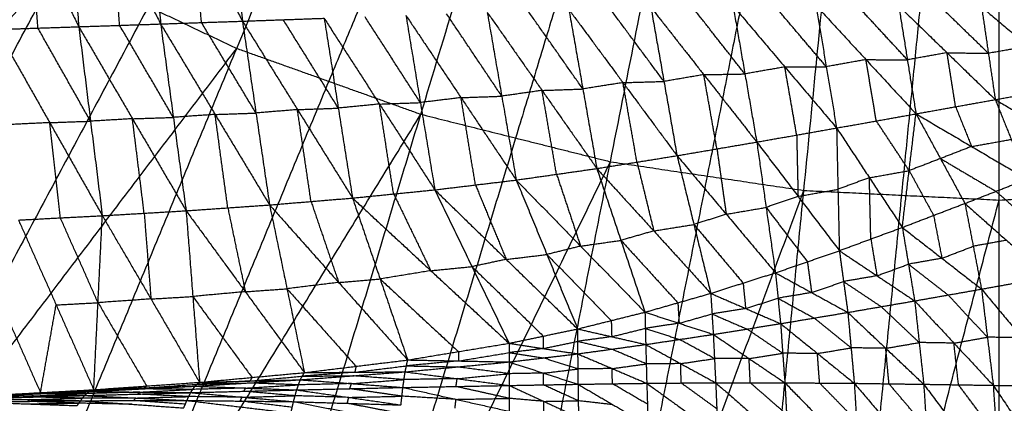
# Model space of a CAD drawing. Header units: millimetres. Extents: x -106 to 110, y -96 to 120.
# Tile 540 of 656: x -11.29 to 1.89, y -17.42 to -12.29. Entities that reach past the tile are written whole.
import ezdxf

# ---------------------------------------------------------------- set-up
doc = ezdxf.new("R2010")
doc.units = ezdxf.units.MM
doc.header["$MEASUREMENT"] = 0
doc.layers.add('Default', color=7, linetype='Continuous', true_color=0x000000)

msp = doc.modelspace()

# ---------------------------------------------------------------- linework, layer by layer
at = {"layer": 'Default'}
for points in [[(-8.381, -12.671, 3.749), (-3.281, -0.358, 3.735), (1.819, 11.955, 3.722)], [(-5.918, -13.552, 3.749), (-2.05, -0.798, 3.735), (1.819, 11.955, 3.722)], [(-3.381, -14.187, 3.749), (-0.781, -1.116, 3.735), (1.819, 11.955, 3.722)], [(-0.793, -14.571, 3.749), (0.513, -1.308, 3.735), (1.819, 11.955, 3.722)], [(1.819, -14.7, 3.749), (1.819, -1.372, 3.735), (1.819, 11.955, 3.722)], [(1.819, 11.955, 3.722), (3.125, -1.308, 3.735), (4.432, -14.571, 3.749)], [(1.819, 11.955, 3.722), (4.419, -1.116, 3.735), (7.019, -14.187, 3.749)], [(1.819, 11.955, 3.722), (5.688, -0.798, 3.735), (9.557, -13.552, 3.749)], [(1.819, 11.955, 3.722), (6.919, -0.358, 3.735), (12.02, -12.671, 3.749)], [(-2.05, -0.798, 3.735), (-4.6, -6.955, 3.742), (-7.15, -13.111, 3.749)], [(-0.781, -1.116, 3.735), (-2.715, -7.493, 3.742), (-4.65, -13.87, 3.749)], [(0.513, -1.308, 3.735), (-0.787, -7.844, 3.742), (-2.087, -14.379, 3.749)], [(1.819, -1.372, 3.735), (1.166, -8.004, 3.742), (0.513, -14.635, 3.749)], [(-11.773, -9.778, -3.109), (-11.134, -11.079, -2.938), (-10.495, -12.381, -2.768)], [(-10.696, -9.764, -3.08), (-10.595, -11.073, -2.924), (-10.495, -12.381, -2.768)], [(-10.696, -9.764, -3.08), (-10.048, -11.054, -2.904), (-9.4, -12.344, -2.727)], [(-9.615, -9.758, -3.036), (-9.508, -11.051, -2.882), (-9.4, -12.344, -2.727)], [(-9.615, -9.758, -3.036), (-8.96, -11.032, -2.854), (-8.305, -12.307, -2.671)], [(-8.531, -9.762, -2.976), (-8.418, -11.034, -2.823), (-8.305, -12.307, -2.671)], [(-9.948, -12.363, -2.748), (-9.998, -11.708, -2.826), (-10.048, -11.054, -2.904)], [(-8.853, -12.325, -2.699), (-8.907, -11.679, -2.776), (-8.96, -11.032, -2.854)], [(-11.042, -12.399, -2.782), (-11.088, -11.739, -2.86), (-11.134, -11.079, -2.938)], [(-22.026, -23.732, 3.809), (-16.386, -17.642, 3.779), (-10.746, -11.552, 3.749)], [(-18.414, -25.898, 3.809), (-14.58, -18.725, 3.779), (-10.746, -11.552, 3.749)], [(-10.746, -11.552, 3.749), (-9.564, -12.111, 3.749), (-8.381, -12.671, 3.749)], [(-9.564, -12.111, 3.749), (-11.48, -15.698, 3.764), (-13.397, -19.284, 3.779)], [(-1.582, -13.013, -1.634), (-1.936, -12.562, -1.855), (-2.29, -12.111, -2.077)], [(-1.74, -12.102, -2.001), (-1.582, -13.013, -1.634), (-1.423, -13.924, -1.266)], [(-1.74, -12.102, -2.001), (-1.048, -12.919, -1.58), (-0.355, -13.736, -1.158)], [(-0.493, -12.916, -1.496), (-0.84, -12.508, -1.707), (-1.186, -12.099, -1.918)], [(-0.632, -12.096, -1.834), (-0.493, -12.916, -1.496), (-0.355, -13.736, -1.158)], [(-0.632, -12.096, -1.834), (0.038, -12.821, -1.437), (0.707, -13.546, -1.04)], [(0.592, -12.824, -1.345), (0.258, -12.462, -1.543), (-0.077, -12.1, -1.742)], [(0.477, -12.103, -1.65), (0.592, -12.824, -1.345), (0.707, -13.546, -1.04)], [(0.477, -12.103, -1.65), (1.123, -12.729, -1.281), (1.768, -13.356, -0.913)], [(1.676, -12.737, -1.182), (1.354, -12.423, -1.366), (1.031, -12.11, -1.551)], [(1.585, -12.117, -1.452), (1.676, -12.737, -1.182), (1.768, -13.356, -0.913)], [(1.585, -12.117, -1.452), (2.208, -12.643, -1.115), (2.831, -13.17, -0.779)], [(-5.924, -13.396, -2.054), (-6.295, -12.822, -2.304), (-6.665, -12.248, -2.555)], [(-6.118, -12.229, -2.51), (-5.924, -13.396, -2.054), (-5.731, -14.563, -1.598)], [(-6.118, -12.229, -2.51), (-5.38, -13.33, -2.02), (-4.642, -14.432, -1.53)], [(-4.835, -13.31, -1.968), (-5.204, -12.76, -2.213), (-5.573, -12.209, -2.459)], [(-5.029, -12.189, -2.407), (-4.835, -13.31, -1.968), (-4.642, -14.432, -1.53)], [(-5.029, -12.189, -2.407), (-4.296, -13.233, -1.929), (-3.563, -14.278, -1.452)], [(-3.75, -13.214, -1.869), (-4.116, -12.692, -2.108), (-4.483, -12.17, -2.347)], [(-3.937, -12.151, -2.287), (-3.75, -13.214, -1.869), (-3.563, -14.278, -1.452)], [(-3.937, -12.151, -2.287), (-3.213, -13.129, -1.825), (-2.49, -14.106, -1.363)], [(-2.665, -13.113, -1.758), (-3.027, -12.625, -1.989), (-3.389, -12.136, -2.22)], [(-2.84, -12.121, -2.152), (-2.665, -13.113, -1.758), (-2.49, -14.106, -1.363)], [(-2.84, -12.121, -2.152), (-2.132, -13.022, -1.709), (-1.423, -13.924, -1.266)], [(-11.589, -12.418, -2.795), (-11.042, -12.399, -2.782), (-10.495, -12.381, -2.768)], [(-10.495, -12.381, -2.768), (-9.948, -12.363, -2.748), (-9.4, -12.344, -2.727)], [(-10.495, -12.381, -2.768), (-10.338, -13.645, -2.27), (-10.18, -14.909, -1.772)], [(-10.495, -12.381, -2.768), (-9.777, -13.612, -2.256), (-9.059, -14.843, -1.743)], [(-9.23, -13.594, -2.235), (-9.589, -12.978, -2.491), (-9.948, -12.363, -2.748)], [(-9.4, -12.344, -2.727), (-8.853, -12.325, -2.699), (-8.305, -12.307, -2.671)], [(-9.4, -12.344, -2.727), (-9.23, -13.594, -2.235), (-9.059, -14.843, -1.743)], [(-9.4, -12.344, -2.727), (-8.671, -13.555, -2.216), (-7.942, -14.765, -1.705)], [(-8.124, -13.536, -2.188), (-8.488, -12.931, -2.444), (-8.853, -12.325, -2.699)], [(-8.305, -12.307, -2.671), (-7.759, -12.287, -2.635), (-7.212, -12.268, -2.599)], [(-8.305, -12.307, -2.671), (-8.124, -13.536, -2.188), (-7.942, -14.765, -1.705)], [(-8.305, -12.307, -2.671), (-7.569, -13.49, -2.164), (-6.832, -14.673, -1.657)], [(-7.022, -13.47, -2.128), (-7.39, -12.879, -2.381), (-7.759, -12.287, -2.635)], [(-7.212, -12.268, -2.599), (-7.022, -13.47, -2.128), (-6.832, -14.673, -1.657)], [(-7.212, -12.268, -2.599), (-6.471, -13.416, -2.098), (-5.731, -14.563, -1.598)], [(-11.589, -12.418, -2.795), (-10.884, -13.664, -2.283), (-10.18, -14.909, -1.772)], [(-10.338, -13.645, -2.27), (-10.69, -13.022, -2.526), (-11.042, -12.399, -2.782)], [(2.208, -12.643, -1.115), (1.942, -12.69, -1.149), (1.676, -12.737, -1.182)], [(-18.414, -25.898, 3.809), (-13.397, -19.284, 3.779), (-8.381, -12.671, 3.749)], [(-14.606, -27.698, 3.809), (-11.494, -20.185, 3.779), (-8.381, -12.671, 3.749)], [(-8.381, -12.671, 3.749), (-7.15, -13.111, 3.749), (-5.918, -13.552, 3.749)], [(1.123, -12.729, -1.281), (0.857, -12.777, -1.313), (0.592, -12.824, -1.345)], [(1.237, -13.451, -0.976), (1.18, -13.09, -1.129), (1.123, -12.729, -1.281)], [(1.123, -12.729, -1.281), (1.399, -12.733, -1.232), (1.676, -12.737, -1.182)], [(0.038, -12.821, -1.437), (-0.228, -12.869, -1.466), (-0.493, -12.916, -1.496)], [(0.176, -13.641, -1.099), (0.107, -13.231, -1.268), (0.038, -12.821, -1.437)], [(0.038, -12.821, -1.437), (0.315, -12.823, -1.391), (0.592, -12.824, -1.345)], [(-2.132, -13.022, -1.709), (-2.398, -13.068, -1.733), (-2.665, -13.113, -1.758)], [(-2.132, -13.022, -1.709), (-1.857, -13.018, -1.671), (-1.582, -13.013, -1.634)], [(-1.956, -14.015, -1.315), (-2.044, -13.519, -1.512), (-2.132, -13.022, -1.709)], [(-1.048, -12.919, -1.58), (-1.315, -12.966, -1.607), (-1.582, -13.013, -1.634)], [(-1.048, -12.919, -1.58), (-0.77, -12.917, -1.538), (-0.493, -12.916, -1.496)], [(-0.889, -13.83, -1.212), (-0.968, -13.374, -1.396), (-1.048, -12.919, -1.58)], [(-7.15, -13.111, 3.749), (-8.706, -16.868, 3.764), (-10.262, -20.625, 3.779)], [(-3.213, -13.129, -1.825), (-3.482, -13.171, -1.847), (-3.75, -13.214, -1.869)], [(-3.213, -13.129, -1.825), (-2.939, -13.121, -1.792), (-2.665, -13.113, -1.758)], [(-3.026, -14.192, -1.407), (-3.12, -13.66, -1.616), (-3.213, -13.129, -1.825)], [(1.768, -13.356, -0.913), (2.299, -13.263, -0.846), (2.831, -13.17, -0.779)], [(-4.296, -13.233, -1.929), (-4.565, -13.272, -1.949), (-4.835, -13.31, -1.968)], [(-4.296, -13.233, -1.929), (-4.023, -13.224, -1.899), (-3.75, -13.214, -1.869)], [(-4.102, -14.355, -1.491), (-4.199, -13.794, -1.71), (-4.296, -13.233, -1.929)], [(-6.471, -13.416, -2.098), (-6.747, -13.443, -2.113), (-7.022, -13.47, -2.128)], [(-6.471, -13.416, -2.098), (-6.198, -13.406, -2.076), (-5.924, -13.396, -2.054)], [(-6.282, -14.618, -1.627), (-6.377, -14.017, -1.863), (-6.471, -13.416, -2.098)], [(-5.38, -13.33, -2.02), (-5.652, -13.363, -2.037), (-5.924, -13.396, -2.054)], [(-5.38, -13.33, -2.02), (-5.108, -13.32, -1.994), (-4.835, -13.31, -1.968)], [(-5.187, -14.498, -1.564), (-5.283, -13.914, -1.792), (-5.38, -13.33, -2.02)], [(0.707, -13.546, -1.04), (1.237, -13.451, -0.976), (1.768, -13.356, -0.913)], [(1.768, -13.356, -0.913), (1.981, -13.888, -0.447), (2.194, -14.42, 0.019)], [(1.768, -13.356, -0.913), (2.398, -13.727, -0.447), (3.028, -14.098, 0.018)], [(-14.606, -27.698, 3.809), (-10.262, -20.625, 3.779), (-5.918, -13.552, 3.749)], [(-10.64, -29.117, 3.809), (-8.279, -21.335, 3.779), (-5.918, -13.552, 3.749)], [(-8.671, -13.555, -2.216), (-8.951, -13.574, -2.226), (-9.23, -13.594, -2.235)], [(-8.671, -13.555, -2.216), (-8.398, -13.545, -2.202), (-8.124, -13.536, -2.188)], [(-8.501, -14.804, -1.724), (-8.586, -14.18, -1.97), (-8.671, -13.555, -2.216)], [(-7.569, -13.49, -2.164), (-7.846, -13.513, -2.176), (-8.124, -13.536, -2.188)], [(-7.569, -13.49, -2.164), (-7.295, -13.48, -2.146), (-7.022, -13.47, -2.128)], [(-7.387, -14.719, -1.681), (-7.478, -14.105, -1.922), (-7.569, -13.49, -2.164)], [(-5.918, -13.552, 3.749), (-4.65, -13.87, 3.749), (-3.381, -14.187, 3.749)], [(-0.355, -13.736, -1.158), (0.176, -13.641, -1.099), (0.707, -13.546, -1.04)], [(0.524, -15.066, 0.021), (0.616, -14.306, -0.51), (0.707, -13.546, -1.04)], [(0.707, -13.546, -1.04), (1.035, -14.145, -0.51), (1.362, -14.745, 0.02)], [(0.707, -13.546, -1.04), (1.451, -13.983, -0.51), (2.194, -14.42, 0.019)], [(1.237, -13.451, -0.976), (1.344, -13.717, -0.743), (1.451, -13.983, -0.51)], [(-10.884, -13.664, -2.283), (-11.165, -13.678, -2.288), (-11.445, -13.692, -2.293)], [(-10.884, -13.664, -2.283), (-10.611, -13.654, -2.277), (-10.338, -13.645, -2.27)], [(-10.741, -14.938, -1.781), (-10.813, -14.301, -2.032), (-10.884, -13.664, -2.283)], [(-9.777, -13.612, -2.256), (-10.057, -13.629, -2.263), (-10.338, -13.645, -2.27)], [(-9.777, -13.612, -2.256), (-9.503, -13.603, -2.245), (-9.23, -13.594, -2.235)], [(-9.62, -14.876, -1.757), (-9.698, -14.244, -2.006), (-9.777, -13.612, -2.256)], [(0.616, -14.306, -0.51), (0.396, -13.973, -0.804), (0.176, -13.641, -1.099)], [(-1.423, -13.924, -1.266), (-0.889, -13.83, -1.212), (-0.355, -13.736, -1.158)], [(-0.889, -13.83, -1.212), (-0.88, -14.24, -0.917), (-0.871, -14.65, -0.622)], [(-0.355, -13.736, -1.158), (-0.337, -14.556, -0.568), (-0.318, -15.377, 0.021)], [(-0.355, -13.736, -1.158), (0.084, -14.401, -0.569), (0.524, -15.066, 0.021)], [(-4.65, -13.87, 3.749), (-5.83, -17.761, 3.764), (-7.011, -21.652, 3.779)], [(-2.49, -14.106, -1.363), (-1.956, -14.015, -1.315), (-1.423, -13.924, -1.266)], [(-1.423, -13.924, -1.266), (-1.298, -14.798, -0.622), (-1.173, -15.673, 0.022)], [(-1.423, -13.924, -1.266), (-0.871, -14.65, -0.622), (-0.318, -15.377, 0.021)], [(1.451, -13.983, -0.51), (1.716, -13.936, -0.479), (1.981, -13.888, -0.447)], [(-1.956, -14.015, -1.315), (-1.894, -14.452, -0.993), (-1.832, -14.889, -0.671)], [(1.451, -13.983, -0.51), (1.243, -14.064, -0.51), (1.035, -14.145, -0.51)], [(-10.64, -29.117, 3.809), (-7.011, -21.652, 3.779), (-3.381, -14.187, 3.749)], [(-6.554, -30.141, 3.809), (-4.968, -22.164, 3.779), (-3.381, -14.187, 3.749)], [(-3.563, -14.278, -1.452), (-3.026, -14.192, -1.407), (-2.49, -14.106, -1.363)], [(-3.381, -14.187, 3.749), (-2.087, -14.379, 3.749), (-0.793, -14.571, 3.749)], [(-3.026, -14.192, -1.407), (-2.913, -14.652, -1.061), (-2.801, -15.113, -0.714)], [(-2.49, -14.106, -1.363), (-2.264, -15.027, -0.67), (-2.039, -15.948, 0.023)], [(-2.49, -14.106, -1.363), (-1.832, -14.889, -0.671), (-1.173, -15.673, 0.022)], [(1.035, -14.145, -0.51), (0.825, -14.226, -0.51), (0.616, -14.306, -0.51)], [(1.035, -14.145, -0.51), (1.406, -14.364, -0.245), (1.778, -14.583, 0.019)], [(-4.642, -14.432, -1.53), (-4.102, -14.355, -1.491), (-3.563, -14.278, -1.452)], [(-4.102, -14.355, -1.491), (-3.941, -14.835, -1.122), (-3.781, -15.316, -0.753)], [(-3.563, -14.278, -1.452), (-3.241, -15.239, -0.714), (-2.919, -16.2, 0.024)], [(-3.563, -14.278, -1.452), (-2.801, -15.113, -0.714), (-2.039, -15.948, 0.023)], [(0.084, -14.401, -0.569), (0.35, -14.353, -0.539), (0.616, -14.306, -0.51)], [(0.616, -14.306, -0.51), (0.779, -14.606, -0.245), (0.943, -14.905, 0.02)], [(-5.731, -14.563, -1.598), (-5.187, -14.498, -1.564), (-4.642, -14.432, -1.53)], [(-4.642, -14.432, -1.53), (-4.231, -15.428, -0.752), (-3.82, -16.424, 0.025)], [(-4.642, -14.432, -1.53), (-3.781, -15.316, -0.753), (-2.919, -16.2, 0.024)], [(-2.087, -14.379, 3.749), (-2.881, -18.368, 3.764), (-3.674, -22.356, 3.779)], [(0.084, -14.401, -0.569), (-0.126, -14.478, -0.568), (-0.337, -14.556, -0.568)], [(0.103, -15.221, 0.021), (0.093, -14.811, -0.274), (0.084, -14.401, -0.569)], [(1.362, -14.745, 0.02), (1.778, -14.583, 0.019), (2.194, -14.42, 0.019)], [(-6.832, -14.673, -1.657), (-6.282, -14.618, -1.627), (-5.731, -14.563, -1.598)], [(-6.554, -30.141, 3.809), (-3.674, -22.356, 3.779), (-0.793, -14.571, 3.749)], [(-6.282, -14.618, -1.627), (-6.033, -15.131, -1.221), (-5.785, -15.645, -0.815)], [(-5.731, -14.563, -1.598), (-5.234, -15.59, -0.786), (-4.737, -16.616, 0.026)], [(-5.731, -14.563, -1.598), (-4.776, -15.494, -0.786), (-3.82, -16.424, 0.025)], [(-5.187, -14.498, -1.564), (-4.981, -14.996, -1.175), (-4.776, -15.494, -0.786)], [(-2.388, -30.759, 3.809), (-1.591, -22.665, 3.779), (-0.793, -14.571, 3.749)], [(-0.871, -14.65, -0.622), (-0.604, -14.603, -0.595), (-0.337, -14.556, -0.568)], [(-0.793, -14.571, 3.749), (0.513, -14.635, 3.749), (1.819, -14.7, 3.749)], [(2.334, -15.076, -0.515), (2.056, -14.829, -0.248), (1.778, -14.583, 0.019)], [(1.819, -30.966, 3.809), (3.125, -22.768, 3.779), (4.432, -14.571, 3.749)], [(1.819, -14.7, 3.749), (3.125, -14.635, 3.749), (4.432, -14.571, 3.749)], [(-7.942, -14.765, -1.705), (-7.387, -14.719, -1.681), (-6.832, -14.673, -1.657)], [(-7.387, -14.719, -1.681), (-7.203, -15.261, -1.26), (-7.018, -15.802, -0.839)], [(-6.832, -14.673, -1.657), (-6.463, -15.756, -0.815), (-6.094, -16.839, 0.027)], [(-6.832, -14.673, -1.657), (-5.785, -15.645, -0.815), (-4.737, -16.616, 0.026)], [(-2.388, -30.759, 3.809), (-0.284, -22.729, 3.779), (1.819, -14.7, 3.749)], [(-0.871, -14.65, -0.622), (-1.084, -14.724, -0.622), (-1.298, -14.798, -0.622)], [(0.513, -14.635, 3.749), (0.114, -18.682, 3.764), (-0.284, -22.729, 3.779)], [(0.524, -15.066, 0.021), (0.943, -14.905, 0.02), (1.362, -14.745, 0.02)], [(1.362, -14.745, 0.02), (1.473, -15.318, -0.457), (1.584, -15.891, -0.934)], [(1.362, -14.745, 0.02), (1.918, -15.238, -0.515), (2.475, -15.731, -1.049)], [(1.819, -30.966, 3.809), (1.819, -22.833, 3.779), (1.819, -14.7, 3.749)], [(-10.18, -14.909, -1.772), (-9.62, -14.876, -1.757), (-9.059, -14.843, -1.743)], [(-9.62, -14.876, -1.757), (-9.575, -15.45, -1.314), (-9.529, -16.023, -0.871)], [(-9.059, -14.843, -1.743), (-8.501, -14.804, -1.724), (-7.942, -14.765, -1.705)], [(-9.059, -14.843, -1.743), (-8.969, -15.99, -0.856), (-8.879, -17.138, 0.03)], [(-9.059, -14.843, -1.743), (-8.267, -15.926, -0.857), (-7.476, -17.008, 0.029)], [(-8.501, -14.804, -1.724), (-8.384, -15.365, -1.291), (-8.267, -15.926, -0.857)], [(-7.942, -14.765, -1.705), (-7.709, -15.887, -0.838), (-7.476, -17.008, 0.029)], [(-7.942, -14.765, -1.705), (-7.018, -15.802, -0.839), (-6.094, -16.839, 0.027)], [(-1.832, -14.889, -0.671), (-1.565, -14.844, -0.646), (-1.298, -14.798, -0.622)], [(-1.298, -14.798, -0.622), (-1.022, -15.161, -0.3), (-0.746, -15.525, 0.022)], [(-11.302, -14.967, -1.791), (-10.741, -14.938, -1.781), (-10.18, -14.909, -1.772)], [(-11.302, -14.967, -1.791), (-10.798, -16.102, -0.88), (-10.294, -17.237, 0.032)], [(-10.237, -16.073, -0.87), (-10.489, -15.506, -1.326), (-10.741, -14.938, -1.781)], [(-10.294, -17.237, 0.032), (-10.237, -16.073, -0.87), (-10.18, -14.909, -1.772)], [(-10.18, -14.909, -1.772), (-9.529, -16.023, -0.871), (-8.879, -17.138, 0.03)], [(-1.832, -14.889, -0.671), (-2.048, -14.958, -0.67), (-2.264, -15.027, -0.67)], [(0.943, -14.905, 0.02), (0.998, -15.192, -0.218), (1.054, -15.479, -0.457)], [(-2.801, -15.113, -0.714), (-3.021, -15.176, -0.714), (-3.241, -15.239, -0.714)], [(-2.801, -15.113, -0.714), (-2.533, -15.07, -0.692), (-2.264, -15.027, -0.67)], [(-2.264, -15.027, -0.67), (-1.935, -15.419, -0.324), (-1.606, -15.81, 0.023)], [(-0.318, -15.377, 0.021), (0.103, -15.221, 0.021), (0.524, -15.066, 0.021)], [(0.524, -15.066, 0.021), (0.607, -15.558, -0.401), (0.69, -16.049, -0.822)], [(0.524, -15.066, 0.021), (1.054, -15.479, -0.457), (1.584, -15.891, -0.934)], [(-3.781, -15.316, -0.753), (-3.511, -15.277, -0.733), (-3.241, -15.239, -0.714)], [(-3.241, -15.239, -0.714), (-2.86, -15.656, -0.345), (-2.479, -16.074, 0.024)], [(0.103, -15.221, 0.021), (0.144, -15.467, -0.19), (0.186, -15.713, -0.4)], [(1.918, -15.238, -0.515), (1.696, -15.278, -0.486), (1.473, -15.318, -0.457)], [(-3.781, -15.316, -0.753), (-4.006, -15.372, -0.753), (-4.231, -15.428, -0.752)], [(-1.173, -15.673, 0.022), (-0.746, -15.525, 0.022), (-0.318, -15.377, 0.021)], [(-0.318, -15.377, 0.021), (-0.262, -15.79, -0.347), (-0.205, -16.203, -0.716)], [(-0.318, -15.377, 0.021), (0.186, -15.713, -0.4), (0.69, -16.049, -0.822)], [(1.054, -15.479, -0.457), (1.263, -15.398, -0.457), (1.473, -15.318, -0.457)], [(-4.776, -15.494, -0.786), (-5.005, -15.542, -0.786), (-5.234, -15.59, -0.786)], [(-4.776, -15.494, -0.786), (-4.503, -15.461, -0.769), (-4.231, -15.428, -0.752)], [(-4.231, -15.428, -0.752), (-3.8, -15.87, -0.364), (-3.37, -16.312, 0.024)], [(-0.746, -15.525, 0.022), (-0.718, -15.731, -0.163), (-0.689, -15.938, -0.347)], [(1.054, -15.479, -0.457), (0.83, -15.518, -0.429), (0.607, -15.558, -0.401)], [(-5.785, -15.645, -0.815), (-6.124, -15.7, -0.815), (-6.463, -15.756, -0.815)], [(-5.785, -15.645, -0.815), (-5.51, -15.617, -0.801), (-5.234, -15.59, -0.786)], [(-5.234, -15.59, -0.786), (-4.757, -16.055, -0.38), (-4.279, -16.52, 0.025)], [(-2.039, -15.948, 0.023), (-1.606, -15.81, 0.023), (-1.173, -15.673, 0.022)], [(-1.173, -15.673, 0.022), (-1.139, -16.013, -0.297), (-1.104, -16.353, -0.617)], [(-1.173, -15.673, 0.022), (-0.689, -15.938, -0.347), (-0.205, -16.203, -0.716)], [(0.186, -15.713, -0.4), (0.396, -15.635, -0.401), (0.607, -15.558, -0.401)], [(0.607, -15.558, -0.401), (0.872, -15.764, -0.64), (1.137, -15.97, -0.878)], [(-7.018, -15.802, -0.839), (-7.364, -15.844, -0.839), (-7.709, -15.887, -0.838)], [(-7.018, -15.802, -0.839), (-6.741, -15.779, -0.827), (-6.463, -15.756, -0.815)], [(-6.463, -15.756, -0.815), (-5.939, -16.242, -0.394), (-5.416, -16.727, 0.027)], [(-0.689, -15.938, -0.347), (-0.475, -15.864, -0.347), (-0.262, -15.79, -0.347)], [(0.186, -15.713, -0.4), (-0.038, -15.751, -0.374), (-0.262, -15.79, -0.347)], [(-0.262, -15.79, -0.347), (-0.01, -15.958, -0.558), (0.242, -16.126, -0.769)], [(1.584, -15.891, -0.934), (2.03, -15.811, -0.991), (2.475, -15.731, -1.049)], [(-8.267, -15.926, -0.857), (-8.618, -15.958, -0.857), (-8.969, -15.99, -0.856)], [(-8.267, -15.926, -0.857), (-7.988, -15.906, -0.848), (-7.709, -15.887, -0.838)], [(-7.709, -15.887, -0.838), (-7.247, -16.405, -0.405), (-6.785, -16.924, 0.028)], [(-1.606, -15.81, 0.023), (-1.589, -15.981, -0.137), (-1.572, -16.151, -0.297)], [(-0.689, -15.938, -0.347), (-0.914, -15.975, -0.322), (-1.139, -16.013, -0.297)], [(0.69, -16.049, -0.822), (1.137, -15.97, -0.878), (1.584, -15.891, -0.934)], [(1.584, -15.891, -0.934), (1.663, -16.535, -1.202), (1.741, -17.178, -1.47)], [(1.584, -15.891, -0.934), (2.127, -16.542, -1.29), (2.67, -17.193, -1.646)], [(-10.798, -16.102, -0.88), (-10.518, -16.088, -0.875), (-10.237, -16.073, -0.87)], [(-9.529, -16.023, -0.871), (-9.883, -16.048, -0.87), (-10.237, -16.073, -0.87)], [(-10.237, -16.073, -0.87), (-9.912, -16.63, -0.419), (-9.587, -17.187, 0.031)], [(-9.529, -16.023, -0.871), (-9.249, -16.007, -0.864), (-8.969, -15.99, -0.856)], [(-8.969, -15.99, -0.856), (-8.573, -16.532, -0.413), (-8.177, -17.073, 0.03)], [(-2.919, -16.2, 0.024), (-2.479, -16.074, 0.024), (-2.039, -15.948, 0.023)], [(-2.039, -15.948, 0.023), (-2.022, -16.223, -0.251), (-2.005, -16.497, -0.524)], [(-2.039, -15.948, 0.023), (-1.572, -16.151, -0.297), (-1.104, -16.353, -0.617)], [(-1.572, -16.151, -0.297), (-1.355, -16.082, -0.297), (-1.139, -16.013, -0.297)], [(-1.139, -16.013, -0.297), (-0.897, -16.146, -0.482), (-0.655, -16.278, -0.666)], [(-0.205, -16.203, -0.716), (0.242, -16.126, -0.769), (0.69, -16.049, -0.822)], [(0.69, -16.049, -0.822), (0.75, -16.606, -1.06), (0.811, -17.164, -1.298)], [(0.69, -16.049, -0.822), (1.215, -16.614, -1.146), (1.741, -17.178, -1.47)], [(1.663, -16.535, -1.202), (1.4, -16.252, -1.04), (1.137, -15.97, -0.878)], [(-11.51, -16.141, -0.879), (-11.258, -16.708, -0.423), (-11.007, -17.276, 0.033)], [(-11.007, -17.276, 0.033), (-10.902, -16.689, -0.423), (-10.798, -16.102, -0.88)], [(-3.82, -16.424, 0.025), (-3.37, -16.312, 0.024), (-2.919, -16.2, 0.024)], [(-2.919, -16.2, 0.024), (-2.914, -16.416, -0.207), (-2.909, -16.632, -0.438)], [(-2.919, -16.2, 0.024), (-2.462, -16.348, -0.25), (-2.005, -16.497, -0.524)], [(-2.479, -16.074, 0.024), (-2.471, -16.211, -0.113), (-2.462, -16.348, -0.25)], [(-1.572, -16.151, -0.297), (-1.797, -16.187, -0.274), (-2.022, -16.223, -0.251)], [(-1.104, -16.353, -0.617), (-0.655, -16.278, -0.666), (-0.205, -16.203, -0.716)], [(-0.205, -16.203, -0.716), (-0.161, -16.677, -0.926), (-0.118, -17.151, -1.135)], [(-0.205, -16.203, -0.716), (0.303, -16.683, -1.007), (0.811, -17.164, -1.298)], [(0.75, -16.606, -1.06), (0.496, -16.366, -0.915), (0.242, -16.126, -0.769)], [(-3.37, -16.312, 0.024), (-3.367, -16.42, -0.091), (-3.364, -16.528, -0.207)], [(-2.462, -16.348, -0.25), (-2.242, -16.286, -0.25), (-2.022, -16.223, -0.251)], [(-2.022, -16.223, -0.251), (-1.789, -16.324, -0.41), (-1.555, -16.425, -0.57)], [(-0.161, -16.677, -0.926), (-0.408, -16.478, -0.796), (-0.655, -16.278, -0.666)], [(-4.737, -16.616, 0.026), (-4.279, -16.52, 0.025), (-3.82, -16.424, 0.025)], [(-3.82, -16.424, 0.025), (-3.82, -16.59, -0.167), (-3.82, -16.757, -0.36)], [(-3.82, -16.424, 0.025), (-3.364, -16.528, -0.207), (-2.909, -16.632, -0.438)], [(-3.364, -16.528, -0.207), (-3.139, -16.472, -0.207), (-2.914, -16.416, -0.207)], [(-2.462, -16.348, -0.25), (-2.688, -16.382, -0.229), (-2.914, -16.416, -0.207)], [(-2.914, -16.416, -0.207), (-2.686, -16.49, -0.344), (-2.457, -16.565, -0.481)], [(-2.005, -16.497, -0.524), (-1.555, -16.425, -0.57), (-1.104, -16.353, -0.617)], [(-1.076, -16.749, -0.8), (-1.315, -16.587, -0.685), (-1.555, -16.425, -0.57)], [(-1.104, -16.353, -0.617), (-1.076, -16.749, -0.8), (-1.047, -17.144, -0.983)], [(-1.104, -16.353, -0.617), (-0.611, -16.752, -0.876), (-0.118, -17.151, -1.135)], [(-4.279, -16.52, 0.025), (-4.279, -16.603, -0.071), (-4.279, -16.686, -0.167)], [(-4.279, -16.686, -0.167), (-4.049, -16.638, -0.167), (-3.82, -16.59, -0.167)], [(-3.364, -16.528, -0.207), (-3.592, -16.559, -0.187), (-3.82, -16.59, -0.167)], [(-3.82, -16.59, -0.167), (-3.592, -16.643, -0.283), (-3.364, -16.695, -0.399)], [(-2.909, -16.632, -0.438), (-2.457, -16.565, -0.481), (-2.005, -16.497, -0.524)], [(-1.989, -16.821, -0.683), (-2.223, -16.693, -0.582), (-2.457, -16.565, -0.481)], [(-2.005, -16.497, -0.524), (-1.989, -16.821, -0.683), (-1.973, -17.144, -0.841)], [(-2.005, -16.497, -0.524), (-1.526, -16.821, -0.753), (-1.047, -17.144, -0.983)], [(1.215, -16.614, -1.146), (1.439, -16.574, -1.174), (1.663, -16.535, -1.202)], [(2.127, -16.542, -1.29), (1.895, -16.538, -1.246), (1.663, -16.535, -1.202)], [(-6.094, -16.839, 0.027), (-5.416, -16.727, 0.027), (-4.737, -16.616, 0.026)], [(-5.416, -16.727, 0.027), (-5.415, -16.79, -0.052), (-5.415, -16.852, -0.131)], [(-4.737, -16.616, 0.026), (-4.737, -16.741, -0.131), (-4.737, -16.866, -0.288)], [(-4.737, -16.616, 0.026), (-4.279, -16.686, -0.167), (-3.82, -16.757, -0.36)], [(-4.279, -16.686, -0.167), (-4.508, -16.714, -0.149), (-4.737, -16.741, -0.131)], [(-3.82, -16.757, -0.36), (-3.364, -16.695, -0.399), (-2.909, -16.632, -0.438)], [(-2.902, -16.892, -0.574), (-3.133, -16.793, -0.487), (-3.364, -16.695, -0.399)], [(-2.909, -16.632, -0.438), (-2.902, -16.892, -0.574), (-2.895, -17.151, -0.71)], [(-2.909, -16.632, -0.438), (-2.441, -16.888, -0.64), (-1.973, -17.144, -0.841)], [(-0.611, -16.752, -0.876), (-0.386, -16.715, -0.901), (-0.161, -16.677, -0.926)], [(0.303, -16.683, -1.007), (0.071, -16.68, -0.966), (-0.161, -16.677, -0.926)], [(0.303, -16.683, -1.007), (0.527, -16.645, -1.034), (0.75, -16.606, -1.06)], [(0.346, -17.158, -1.217), (0.325, -16.92, -1.112), (0.303, -16.683, -1.007)], [(1.215, -16.614, -1.146), (0.983, -16.61, -1.103), (0.75, -16.606, -1.06)], [(1.276, -17.171, -1.384), (1.246, -16.892, -1.265), (1.215, -16.614, -1.146)], [(-7.476, -17.008, 0.029), (-6.785, -16.924, 0.028), (-6.094, -16.839, 0.027)], [(-6.128, -16.998, -0.191), (-6.111, -16.918, -0.082), (-6.094, -16.839, 0.027)], [(-5.415, -16.852, -0.131), (-5.763, -16.885, -0.106), (-6.111, -16.918, -0.082)], [(-6.094, -16.839, 0.027), (-5.415, -16.852, -0.131), (-4.737, -16.866, -0.288)], [(-5.415, -16.852, -0.131), (-5.076, -16.797, -0.131), (-4.737, -16.741, -0.131)], [(-4.737, -16.741, -0.131), (-4.508, -16.776, -0.228), (-4.278, -16.812, -0.324)], [(-4.737, -16.866, -0.288), (-4.278, -16.812, -0.324), (-3.82, -16.757, -0.36)], [(-3.818, -16.96, -0.474), (-4.048, -16.886, -0.399), (-4.278, -16.812, -0.324)], [(-3.82, -16.757, -0.36), (-3.818, -16.96, -0.474), (-3.815, -17.164, -0.589)], [(-3.82, -16.757, -0.36), (-3.357, -16.954, -0.535), (-2.895, -17.151, -0.71)], [(-2.441, -16.888, -0.64), (-2.215, -16.854, -0.661), (-1.989, -16.821, -0.683)], [(-1.526, -16.821, -0.753), (-1.758, -16.821, -0.718), (-1.989, -16.821, -0.683)], [(-1.526, -16.821, -0.753), (-1.301, -16.785, -0.777), (-1.076, -16.749, -0.8)], [(-1.51, -17.144, -0.912), (-1.518, -16.983, -0.833), (-1.526, -16.821, -0.753)], [(-0.611, -16.752, -0.876), (-0.843, -16.751, -0.838), (-1.076, -16.749, -0.8)], [(-0.582, -17.148, -1.059), (-0.597, -16.95, -0.967), (-0.611, -16.752, -0.876)], [(-6.802, -17.003, -0.081), (-6.457, -16.961, -0.081), (-6.111, -16.918, -0.082)], [(-6.785, -16.924, 0.028), (-6.793, -16.963, -0.027), (-6.802, -17.003, -0.081)], [(-6.128, -16.998, -0.191), (-5.432, -16.932, -0.24), (-4.737, -16.866, -0.288)], [(-6.111, -16.918, -0.082), (-5.772, -16.925, -0.161), (-5.432, -16.932, -0.24)], [(-4.736, -17.023, -0.384), (-5.084, -16.978, -0.312), (-5.432, -16.932, -0.24)], [(-4.737, -16.866, -0.288), (-4.736, -17.023, -0.384), (-4.736, -17.18, -0.479)], [(-4.737, -16.866, -0.288), (-4.276, -17.015, -0.439), (-3.815, -17.164, -0.589)], [(-4.276, -17.015, -0.439), (-4.047, -16.988, -0.457), (-3.818, -16.96, -0.474)], [(-3.357, -16.954, -0.535), (-3.587, -16.957, -0.505), (-3.818, -16.96, -0.474)], [(-3.357, -16.954, -0.535), (-3.13, -16.923, -0.554), (-2.902, -16.892, -0.574)], [(-3.355, -17.157, -0.649), (-3.356, -17.056, -0.592), (-3.357, -16.954, -0.535)], [(-2.441, -16.888, -0.64), (-2.672, -16.89, -0.607), (-2.902, -16.892, -0.574)], [(-2.434, -17.147, -0.775), (-2.438, -17.018, -0.708), (-2.441, -16.888, -0.64)], [(-8.941, -17.19, -0.052), (-8.236, -17.147, -0.082), (-7.531, -17.104, -0.112)], [(-8.205, -17.121, -0.041), (-8.558, -17.142, -0.026), (-8.91, -17.164, -0.011)], [(-8.879, -17.138, 0.03), (-8.177, -17.073, 0.03), (-7.476, -17.008, 0.029)], [(-8.879, -17.138, 0.03), (-8.205, -17.121, -0.041), (-7.531, -17.104, -0.112)], [(-8.205, -17.121, -0.041), (-7.854, -17.088, -0.041), (-7.503, -17.056, -0.042)], [(-8.177, -17.073, 0.03), (-8.191, -17.097, -0.006), (-8.205, -17.121, -0.041)], [(-7.579, -17.24, -0.207), (-7.555, -17.172, -0.16), (-7.531, -17.104, -0.112)], [(-7.531, -17.104, -0.112), (-6.83, -17.051, -0.152), (-6.128, -16.998, -0.191)], [(-7.531, -17.104, -0.112), (-7.503, -17.056, -0.042), (-7.476, -17.008, 0.029)], [(-7.531, -17.104, -0.112), (-6.845, -17.155, -0.221), (-6.158, -17.207, -0.329)], [(-6.802, -17.003, -0.081), (-7.153, -17.03, -0.061), (-7.503, -17.056, -0.042)], [(-7.503, -17.056, -0.042), (-7.166, -17.053, -0.097), (-6.83, -17.051, -0.152)], [(-7.476, -17.008, 0.029), (-6.802, -17.003, -0.081), (-6.128, -16.998, -0.191)], [(-6.845, -17.155, -0.221), (-6.494, -17.129, -0.24), (-6.143, -17.102, -0.26)], [(-6.143, -17.102, -0.26), (-6.486, -17.076, -0.206), (-6.83, -17.051, -0.152)], [(-6.158, -17.207, -0.329), (-6.143, -17.102, -0.26), (-6.128, -16.998, -0.191)], [(-5.432, -17.089, -0.335), (-5.788, -17.096, -0.298), (-6.143, -17.102, -0.26)], [(-6.128, -16.998, -0.191), (-5.432, -17.089, -0.335), (-4.736, -17.18, -0.479)], [(-5.447, -17.194, -0.404), (-5.44, -17.141, -0.37), (-5.432, -17.089, -0.335)], [(-5.432, -17.089, -0.335), (-5.084, -17.056, -0.36), (-4.736, -17.023, -0.384)], [(-4.276, -17.015, -0.439), (-4.506, -17.019, -0.411), (-4.736, -17.023, -0.384)], [(-4.276, -17.172, -0.534), (-4.276, -17.093, -0.486), (-4.276, -17.015, -0.439)], [(-11.719, -17.315, 0.034), (-11.007, -17.276, 0.033), (-10.294, -17.237, 0.032)], [(-11.039, -17.289, 0.012), (-10.683, -17.269, 0.011), (-10.327, -17.25, 0.011)], [(-10.359, -17.262, -0.011), (-9.65, -17.226, -0.031), (-8.941, -17.19, -0.052)], [(-10.359, -17.262, -0.011), (-10.327, -17.25, 0.011), (-10.294, -17.237, 0.032)], [(-9.618, -17.214, -0.01), (-9.972, -17.232, 0), (-10.327, -17.25, 0.011)], [(-10.327, -17.25, 0.011), (-9.989, -17.238, -0.01), (-9.65, -17.226, -0.031)], [(-10.294, -17.237, 0.032), (-9.587, -17.187, 0.031), (-8.879, -17.138, 0.03)], [(-10.294, -17.237, 0.032), (-9.618, -17.214, -0.01), (-8.941, -17.19, -0.052)], [(-9.678, -17.269, -0.063), (-9.324, -17.251, -0.073), (-8.97, -17.233, -0.084)], [(-8.97, -17.233, -0.084), (-9.31, -17.23, -0.057), (-9.65, -17.226, -0.031)], [(-9.618, -17.214, -0.01), (-9.264, -17.189, -0.011), (-8.91, -17.164, -0.011)], [(-9.587, -17.187, 0.031), (-9.602, -17.2, 0.011), (-9.618, -17.214, -0.01)], [(-8.998, -17.276, -0.115), (-8.97, -17.233, -0.084), (-8.941, -17.19, -0.052)], [(-8.998, -17.276, -0.115), (-8.289, -17.258, -0.161), (-7.579, -17.24, -0.207)], [(-8.26, -17.215, -0.13), (-8.615, -17.224, -0.107), (-8.97, -17.233, -0.084)], [(-8.941, -17.19, -0.052), (-8.91, -17.164, -0.011), (-8.879, -17.138, 0.03)], [(-8.941, -17.19, -0.052), (-8.26, -17.215, -0.13), (-7.579, -17.24, -0.207)], [(-8.91, -17.164, -0.011), (-8.573, -17.156, -0.047), (-8.236, -17.147, -0.082)], [(-8.289, -17.258, -0.161), (-8.274, -17.237, -0.145), (-8.26, -17.215, -0.13)], [(-7.601, -17.318, -0.218), (-7.945, -17.288, -0.19), (-8.289, -17.258, -0.161)], [(-8.26, -17.215, -0.13), (-7.908, -17.193, -0.145), (-7.555, -17.172, -0.16)], [(-7.555, -17.172, -0.16), (-7.896, -17.159, -0.121), (-8.236, -17.147, -0.082)], [(-7.622, -17.397, -0.229), (-7.601, -17.318, -0.218), (-7.579, -17.24, -0.207)], [(-7.579, -17.24, -0.207), (-6.869, -17.223, -0.268), (-6.158, -17.207, -0.329)], [(-7.579, -17.24, -0.207), (-6.882, -17.34, -0.285), (-6.184, -17.441, -0.362)], [(-6.845, -17.155, -0.221), (-7.2, -17.164, -0.19), (-7.555, -17.172, -0.16)], [(-6.869, -17.223, -0.268), (-6.857, -17.189, -0.245), (-6.845, -17.155, -0.221)], [(-6.171, -17.324, -0.346), (-6.52, -17.274, -0.307), (-6.869, -17.223, -0.268)], [(-6.184, -17.441, -0.362), (-6.171, -17.324, -0.346), (-6.158, -17.207, -0.329)], [(-6.158, -17.207, -0.329), (-5.447, -17.194, -0.404), (-4.736, -17.18, -0.479)], [(-6.158, -17.207, -0.329), (-5.447, -17.366, -0.427), (-4.736, -17.525, -0.526)], [(-4.736, -17.353, -0.503), (-5.092, -17.273, -0.453), (-5.447, -17.194, -0.404)], [(-4.736, -17.18, -0.479), (-4.276, -17.172, -0.534), (-3.815, -17.164, -0.589)], [(-4.736, -17.18, -0.479), (-4.736, -17.353, -0.503), (-4.736, -17.525, -0.526)], [(-4.736, -17.18, -0.479), (-4.272, -17.393, -0.562), (-3.808, -17.607, -0.645)], [(-3.812, -17.385, -0.617), (-4.044, -17.279, -0.576), (-4.276, -17.172, -0.534)], [(-3.815, -17.164, -0.589), (-3.355, -17.157, -0.649), (-2.895, -17.151, -0.71)], [(-3.815, -17.164, -0.589), (-3.812, -17.385, -0.617), (-3.808, -17.607, -0.645)], [(-3.815, -17.164, -0.589), (-3.347, -17.438, -0.683), (-2.878, -17.712, -0.776)], [(-2.886, -17.431, -0.743), (-3.121, -17.294, -0.696), (-3.355, -17.157, -0.649)], [(-2.895, -17.151, -0.71), (-2.434, -17.147, -0.775), (-1.973, -17.144, -0.841)], [(-2.895, -17.151, -0.71), (-2.886, -17.431, -0.743), (-2.878, -17.712, -0.776)], [(-2.895, -17.151, -0.71), (-2.419, -17.495, -0.814), (-1.942, -17.84, -0.919)], [(-1.958, -17.492, -0.88), (-2.196, -17.32, -0.828), (-2.434, -17.147, -0.775)], [(-1.973, -17.144, -0.841), (-1.958, -17.492, -0.88), (-1.942, -17.84, -0.919)], [(-1.973, -17.144, -0.841), (-1.51, -17.144, -0.912), (-1.047, -17.144, -0.983)], [(-1.973, -17.144, -0.841), (-1.487, -17.567, -0.957), (-1.001, -17.99, -1.073)], [(-1.024, -17.567, -1.028), (-1.267, -17.356, -0.97), (-1.51, -17.144, -0.912)], [(-1.047, -17.144, -0.983), (-1.024, -17.567, -1.028), (-1.001, -17.99, -1.073)], [(-1.047, -17.144, -0.983), (-0.582, -17.148, -1.059), (-0.118, -17.151, -1.135)], [(-1.047, -17.144, -0.983), (-0.552, -17.651, -1.111), (-0.058, -18.158, -1.239)], [(-0.088, -17.655, -1.187), (-0.335, -17.401, -1.123), (-0.582, -17.148, -1.059)], [(-0.118, -17.151, -1.135), (-0.088, -17.655, -1.187), (-0.058, -18.158, -1.239)], [(-0.118, -17.151, -1.135), (0.346, -17.158, -1.217), (0.811, -17.164, -1.298)], [(-0.118, -17.151, -1.135), (0.384, -17.745, -1.276), (0.887, -18.339, -1.417)], [(0.849, -17.751, -1.357), (0.598, -17.454, -1.287), (0.346, -17.158, -1.217)], [(0.811, -17.164, -1.298), (0.849, -17.751, -1.357), (0.887, -18.339, -1.417)], [(0.811, -17.164, -1.298), (1.276, -17.171, -1.384), (1.741, -17.178, -1.47)], [(0.811, -17.164, -1.298), (1.322, -17.846, -1.451), (1.833, -18.529, -1.603)], [(1.787, -17.854, -1.536), (1.532, -17.512, -1.46), (1.276, -17.171, -1.384)], [(1.741, -17.178, -1.47), (1.787, -17.854, -1.536), (1.833, -18.529, -1.603)], [(1.741, -17.178, -1.47), (2.206, -17.186, -1.558), (2.67, -17.193, -1.646)], [(1.741, -17.178, -1.47), (2.26, -17.948, -1.633), (2.779, -18.719, -1.796)], [(-11.886, -17.402, -0.014), (-11.178, -17.393, -0.036), (-10.47, -17.384, -0.058)], [(-11.153, -17.37, -0.034), (-11.507, -17.374, -0.023), (-11.861, -17.379, -0.012)], [(-11.836, -17.356, -0.01), (-11.127, -17.335, -0.03), (-10.418, -17.315, -0.05)], [(-11.836, -17.356, -0.01), (-11.153, -17.37, -0.034), (-10.47, -17.384, -0.058)], [(-11.099, -17.32, -0.017), (-11.454, -17.33, -0.007), (-11.808, -17.34, 0.003)], [(-11.781, -17.324, 0.015), (-11.07, -17.293, 0.002), (-10.359, -17.262, -0.011)], [(-11.781, -17.324, 0.015), (-11.099, -17.32, -0.017), (-10.418, -17.315, -0.05)], [(-11.039, -17.289, 0.012), (-11.394, -17.304, 0.018), (-11.75, -17.319, 0.025)], [(-11.75, -17.319, 0.025), (-11.41, -17.306, 0.014), (-11.07, -17.293, 0.002)], [(-11.719, -17.315, 0.034), (-11.039, -17.289, 0.012), (-10.359, -17.262, -0.011)], [(-11.178, -17.393, -0.036), (-11.166, -17.381, -0.035), (-11.153, -17.37, -0.034)], [(-11.153, -17.37, -0.034), (-10.799, -17.36, -0.044), (-10.444, -17.35, -0.054)], [(-11.127, -17.335, -0.03), (-11.113, -17.328, -0.024), (-11.099, -17.32, -0.017)], [(-10.444, -17.35, -0.054), (-10.785, -17.343, -0.042), (-11.127, -17.335, -0.03)], [(-11.099, -17.32, -0.017), (-10.744, -17.304, -0.024), (-10.388, -17.289, -0.03)], [(-10.388, -17.289, -0.03), (-10.729, -17.291, -0.014), (-11.07, -17.293, 0.002)], [(-11.007, -17.276, 0.033), (-11.023, -17.282, 0.022), (-11.039, -17.289, 0.012)], [(-10.516, -17.45, -0.045), (-10.493, -17.417, -0.051), (-10.47, -17.384, -0.058)], [(-10.47, -17.384, -0.058), (-10.444, -17.35, -0.054), (-10.418, -17.315, -0.05)], [(-10.47, -17.384, -0.058), (-9.759, -17.383, -0.093), (-9.048, -17.381, -0.128)], [(-10.47, -17.384, -0.058), (-9.781, -17.432, -0.083), (-9.091, -17.481, -0.108)], [(-9.733, -17.348, -0.089), (-10.088, -17.349, -0.072), (-10.444, -17.35, -0.054)], [(-10.418, -17.315, -0.05), (-10.388, -17.289, -0.03), (-10.359, -17.262, -0.011)], [(-10.418, -17.315, -0.05), (-9.708, -17.296, -0.082), (-8.998, -17.276, -0.115)], [(-10.418, -17.315, -0.05), (-9.733, -17.348, -0.089), (-9.048, -17.381, -0.128)], [(-9.678, -17.269, -0.063), (-10.033, -17.279, -0.047), (-10.388, -17.289, -0.03)], [(-10.359, -17.262, -0.011), (-9.678, -17.269, -0.063), (-8.998, -17.276, -0.115)], [(-9.759, -17.383, -0.093), (-9.746, -17.365, -0.091), (-9.733, -17.348, -0.089)], [(-9.069, -17.431, -0.118), (-9.414, -17.407, -0.105), (-9.759, -17.383, -0.093)], [(-9.733, -17.348, -0.089), (-9.378, -17.338, -0.105), (-9.023, -17.329, -0.121)], [(-9.708, -17.296, -0.082), (-9.693, -17.283, -0.073), (-9.678, -17.269, -0.063)], [(-9.023, -17.329, -0.121), (-9.365, -17.312, -0.102), (-9.708, -17.296, -0.082)], [(-9.091, -17.481, -0.108), (-9.069, -17.431, -0.118), (-9.048, -17.381, -0.128)], [(-9.048, -17.381, -0.128), (-9.023, -17.329, -0.121), (-8.998, -17.276, -0.115)], [(-9.048, -17.381, -0.128), (-8.352, -17.465, -0.163), (-7.657, -17.548, -0.198)], [(-9.048, -17.381, -0.128), (-8.335, -17.389, -0.178), (-7.622, -17.397, -0.229)], [(-8.31, -17.337, -0.172), (-8.666, -17.333, -0.147), (-9.023, -17.329, -0.121)], [(-8.998, -17.276, -0.115), (-8.31, -17.337, -0.172), (-7.622, -17.397, -0.229)], [(-8.335, -17.389, -0.178), (-8.322, -17.363, -0.175), (-8.31, -17.337, -0.172)], [(-7.639, -17.473, -0.214), (-7.987, -17.431, -0.196), (-8.335, -17.389, -0.178)], [(-8.31, -17.337, -0.172), (-7.955, -17.328, -0.195), (-7.601, -17.318, -0.218)], [(-6.882, -17.34, -0.285), (-7.241, -17.329, -0.251), (-7.601, -17.318, -0.218)], [(-6.903, -17.419, -0.295), (-6.892, -17.38, -0.29), (-6.882, -17.34, -0.285)], [(-6.882, -17.34, -0.285), (-6.527, -17.332, -0.315), (-6.171, -17.324, -0.346)], [(-5.447, -17.366, -0.427), (-5.809, -17.345, -0.387), (-6.171, -17.324, -0.346)], [(-5.46, -17.483, -0.444), (-5.454, -17.424, -0.436), (-5.447, -17.366, -0.427)], [(-5.447, -17.366, -0.427), (-5.092, -17.359, -0.465), (-4.736, -17.353, -0.503)], [(-4.272, -17.393, -0.562), (-4.504, -17.373, -0.532), (-4.736, -17.353, -0.503)], [(-4.272, -17.393, -0.562), (-4.042, -17.389, -0.59), (-3.812, -17.385, -0.617)], [(-3.347, -17.438, -0.683), (-3.579, -17.411, -0.65), (-3.812, -17.385, -0.617)], [(-11.886, -17.402, -0.014), (-11.201, -17.426, -0.03), (-10.516, -17.45, -0.045)], [(-11.201, -17.426, -0.03), (-10.847, -17.421, -0.041), (-10.493, -17.417, -0.051)], [(-10.493, -17.417, -0.051), (-10.836, -17.405, -0.044), (-11.178, -17.393, -0.036)], [(-9.781, -17.432, -0.083), (-10.137, -17.425, -0.067), (-10.493, -17.417, -0.051)], [(-7.657, -17.548, -0.198), (-7.639, -17.473, -0.214), (-7.622, -17.397, -0.229)], [(-7.622, -17.397, -0.229), (-6.914, -17.533, -0.273), (-6.206, -17.669, -0.317)], [(-7.622, -17.397, -0.229), (-6.903, -17.419, -0.295), (-6.184, -17.441, -0.362)], [(-6.195, -17.555, -0.34), (-6.549, -17.487, -0.318), (-6.903, -17.419, -0.295)], [(-4.272, -17.566, -0.585), (-4.272, -17.48, -0.574), (-4.272, -17.393, -0.562)]]:
    msp.add_open_spline(points, degree=2, dxfattribs=at)

doc.saveas('drawing.dxf')
